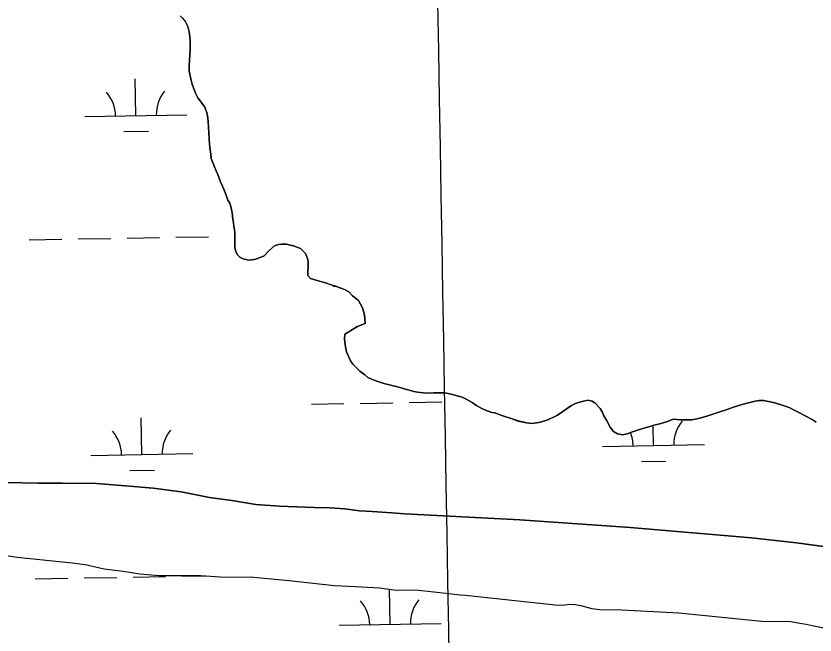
# Model space of a CAD drawing. Extents: x 3903937 to 3942190, y 260677 to 286651.
# Drawn here: x 3918269 to 3919053, y 274386 to 274993 of the extents above; entities that cross this region are included whole.
import ezdxf

# ---------------------------------------------------------------- set-up
doc = ezdxf.new("R2010")
doc.units = 0
for name, color, linetype in [('V-GRID-MAJR', 7, 'Continuous'), ('V-TOPO-SHOR', 7, 'Continuous'), ('V-WETL-SWMP', 7, 'Continuous')]:
    doc.layers.add(name, color=color, linetype=linetype)

msp = doc.modelspace()

# ---------------------------------------------------------------- linework, layer by layer
at = {"layer": 'V-GRID-MAJR'}
msp.add_spline([(3918836.55, 266203.34), (3918730.83, 272260.19), (3918625.05, 278320.13), (3918519.27, 284380.05), (3918519.22, 284383.15)], degree=3, dxfattribs=at)
at = {"layer": 'V-TOPO-SHOR'}
for points in [[(3918477.17, 274812.39), (3918474.61, 274819.98), (3918472.04, 274826.14), (3918469.9, 274830.43), (3918467.19, 274837.45), (3918465.77, 274841.18), (3918464.06, 274844.9), (3918462.63, 274848.34), (3918460.92, 274853.21), (3918460.35, 274857.36), (3918459.5, 274863.51), (3918459.08, 274868.38), (3918458.94, 274871.53), (3918458.52, 274878.83), (3918458.24, 274883.55), (3918457.82, 274889.56), (3918457.54, 274892.71), (3918456.83, 274897), (3918454.41, 274903.45), (3918451.98, 274907.17), (3918447.55, 274912.76), (3918445.41, 274917.2), (3918443.41, 274922.64), (3918442.27, 274926.08), (3918440.71, 274931.37), (3918439.71, 274935.81), (3918439.29, 274939.11), (3918439.29, 274944.83), (3918439.59, 274948.84), (3918439.88, 274955.28), (3918440.03, 274959.57), (3918440.33, 274965.15), (3918440.33, 274969.02), (3918439.91, 274972.74), (3918439.34, 274977.6), (3918437.77, 274982.76), (3918435.49, 274987.49), (3918432.63, 274990.92), (3918430.35, 274993.08)], [(3918591.47, 274676.13), (3918591.77, 274680.85), (3918604.37, 274688.27), (3918611.82, 274691.41), (3918611.54, 274696.13), (3918611.12, 274699.85), (3918609.26, 274706.73), (3918605.41, 274713.75), (3918601.98, 274716.47), (3918599.55, 274718.48), (3918595.69, 274722.2), (3918591.54, 274724.78), (3918588.11, 274726.08), (3918582.68, 274727.95), (3918578.53, 274729.39), (3918572.8, 274731.11), (3918569.23, 274732.12), (3918564.65, 274733.41), (3918558.35, 274735.28), (3918555.64, 274738.29), (3918555.65, 274742.87), (3918555.94, 274746.59), (3918555.8, 274751.03), (3918555.52, 274754.18), (3918553.24, 274759.9), (3918548.38, 274764.78), (3918541.51, 274767.36), (3918538.22, 274768.22), (3918534.79, 274769.09), (3918529.78, 274769.24), (3918526.77, 274768.67), (3918522.77, 274767.39), (3918517.46, 274762.67), (3918512.88, 274757.81), (3918507.29, 274755.25), (3918503.43, 274754.11), (3918497.42, 274753.4), (3918492.12, 274754.84), (3918488.98, 274756.42), (3918486.54, 274758.57), (3918484.83, 274761.72), (3918484.12, 274765.73), (3918483.98, 274769.45), (3918484.14, 274776.03), (3918483.86, 274780.32), (3918483.57, 274783.62), (3918483.15, 274786.77), (3918482.72, 274790.06), (3918482.16, 274793.78), (3918481.45, 274799.79), (3918480.46, 274804.66), (3918479.03, 274809.24), (3918477.17, 274812.39)], [(3919054.2, 274594.61), (3919050.2, 274597.04), (3919043.33, 274600.63), (3919038.47, 274603.21), (3919032.03, 274606.52), (3919027.74, 274608.81), (3919020.88, 274611.25), (3919013.72, 274613.41), (3919009.14, 274614.56), (3919002.56, 274615.72), (3918998.41, 274615.58), (3918994.41, 274615.01), (3918990.4, 274614.02), (3918983.95, 274612.31), (3918979.37, 274611.03), (3918972.36, 274608.75), (3918964.91, 274606.32), (3918959.76, 274604.61), (3918952.02, 274601.91), (3918947.01, 274600.34), (3918938.99, 274598.06), (3918932.41, 274596.78), (3918921.1, 274596.8), (3918914.09, 274597.24), (3918908.51, 274595.1), (3918900.92, 274592.82), (3918894.91, 274591.4), (3918890.18, 274589.97), (3918885.17, 274588.69), (3918878.15, 274586.41), (3918874, 274584.84), (3918868.99, 274583.13), (3918864.7, 274581.99), (3918859.26, 274583.15), (3918855.4, 274585.3), (3918851.97, 274589.74), (3918850.11, 274593.32), (3918848.54, 274596.33), (3918846.12, 274600.77), (3918844.69, 274603.78), (3918842.4, 274607.93), (3918837.12, 274613.52), (3918834.4, 274614.96), (3918830.25, 274616.11), (3918827.25, 274615.54), (3918821.95, 274614.11), (3918818.08, 274612.69), (3918814.21, 274610.83), (3918809.06, 274607.26), (3918805.62, 274604.83), (3918800.6, 274601.41), (3918797.17, 274599.55), (3918791.73, 274597.13), (3918788.15, 274595.84), (3918782.27, 274593.99), (3918775.26, 274593.29), (3918770.25, 274593.72), (3918762.1, 274595.6), (3918756.09, 274597.61), (3918746.08, 274600.91), (3918739.21, 274603.64), (3918736.21, 274603.93), (3918729.77, 274606.09), (3918726.34, 274607.81), (3918720.47, 274611.25), (3918716.76, 274613.69), (3918711.04, 274617.13), (3918706.89, 274618.86), (3918699.88, 274621.02), (3918695.01, 274622.17), (3918690.15, 274623.17), (3918683.14, 274623.33), (3918678.84, 274623.19), (3918672.69, 274623.06), (3918668.68, 274623.2), (3918663.1, 274623.93), (3918659.67, 274624.51), (3918655.09, 274625.8), (3918650.23, 274627.1), (3918647.08, 274628.1), (3918642.36, 274629.4), (3918639.21, 274630.12), (3918634.49, 274631.41), (3918631.48, 274632.13), (3918626.33, 274633.86), (3918619.61, 274636.16), (3918614.46, 274638.45), (3918611.46, 274640.75), (3918606.74, 274644.62), (3918603.6, 274647.34), (3918599.74, 274651.5), (3918597.6, 274654.65), (3918595.03, 274659.95), (3918593.6, 274663.39), (3918592.61, 274668.4), (3918591.9, 274673.12), (3918591.47, 274676.13)], [(3918258.97, 274535.37), (3918291.4, 274534.48), (3918314.61, 274534.71), (3918348.25, 274534.24), (3918376.69, 274532.11), (3918403.93, 274529.58), (3918431.19, 274526.24), (3918459.26, 274520.52), (3918480.91, 274517.52), (3918504.56, 274513.75), (3918527.8, 274511.98), (3918561.84, 274510.71), (3918577.05, 274510.46), (3918591.87, 274509.4), (3918606.3, 274507.54), (3918618.72, 274506.86), (3918637.94, 274505.45), (3918650.77, 274504.37)], [(3918650.77, 274504.37), (3918763.61, 274498.65), (3918871.96, 274491.1), (3918990.69, 274480.87), (3919034.9, 274475.99), (3919082.32, 274469.5), (3919156.83, 274456.76), (3919196.12, 274452.2), (3919259.18, 274450.51), (3919348.59, 274452.41), (3919399.76, 274448.17)], [(3918255.77, 274464.35), (3918270.46, 274462.12), (3918324.45, 274456.3), (3918337.15, 274454.84), (3918355.83, 274450.66), (3918374.49, 274448.07), (3918390.77, 274445.45), (3918409.82, 274444.05), (3918431.64, 274443.87), (3918450.27, 274444.05), (3918474.48, 274442.31), (3918499.06, 274442.55), (3918537.16, 274438.95), (3918560.98, 274436.41), (3918581.62, 274434.23), (3918602.25, 274433.25), (3918626.06, 274431.89), (3918642.33, 274429.67), (3918661.37, 274429.86), (3918679.23, 274428.05), (3918693.92, 274426.21), (3918705.43, 274425.14), (3918710.19, 274424.79)], [(3918710.19, 274424.79), (3918798.2, 274415.14), (3918805.86, 274414.99), (3918811.94, 274415.77), (3918818.16, 274415.4), (3918823.39, 274414.46), (3918827.97, 274413.17), (3918834.05, 274411.73), (3918841.92, 274410.57), (3918863.24, 274410.4), (3918919.56, 274407.24), (3919000.98, 274399.25), (3919029.46, 274398.71), (3919038.26, 274397.34), (3919044.49, 274396.11), (3919050.35, 274395.03), (3919073.1, 274390.21)]]:
    msp.add_lwpolyline(points, dxfattribs=at)
at = {"layer": 'V-WETL-SWMP'}
for p, q in [((3918430.35, 274993.07), (3918432.63, 274990.92)), ((3918432.63, 274990.92), (3918435.49, 274987.48)), ((3918435.49, 274987.48), (3918437.77, 274982.76)), ((3918437.77, 274982.76), (3918439.34, 274977.6)), ((3918439.34, 274977.6), (3918439.91, 274972.74)), ((3918439.91, 274972.74), (3918440.33, 274969.02)), ((3918440.33, 274965.15), (3918440.03, 274959.57)), ((3918440.33, 274969.02), (3918440.33, 274965.15)), ((3918439.88, 274955.28), (3918439.59, 274948.84)), ((3918440.03, 274959.57), (3918439.88, 274955.28)), ((3918439.59, 274948.84), (3918439.29, 274944.83)), ((3918439.29, 274944.83), (3918439.29, 274939.11)), ((3918439.29, 274939.11), (3918439.71, 274935.81)), ((3918439.71, 274935.81), (3918440.71, 274931.37)), ((3918386.97, 274895.31), (3918386.34, 274931.31)), ((3918440.71, 274931.37), (3918442.27, 274926.08)), ((3918442.27, 274926.08), (3918443.41, 274922.64)), ((3918443.41, 274922.64), (3918445.41, 274917.2)), ((3918445.41, 274917.2), (3918447.55, 274912.76)), ((3918447.55, 274912.76), (3918451.98, 274907.17)), ((3918451.98, 274907.17), (3918454.41, 274903.45)), ((3918454.41, 274903.45), (3918456.83, 274897)), ((3918336.98, 274894.43), (3918436.96, 274896.19)), ((3918456.83, 274897), (3918457.54, 274892.71)), ((3918457.54, 274892.71), (3918457.82, 274889.56)), ((3918457.82, 274889.56), (3918458.24, 274883.55)), ((3918375.24, 274879.67), (3918399.24, 274880.1)), ((3918458.24, 274883.55), (3918458.52, 274878.83)), ((3918458.52, 274878.83), (3918458.94, 274871.53)), ((3918458.94, 274871.53), (3918459.08, 274868.38)), ((3918459.08, 274868.38), (3918459.5, 274863.51)), ((3918459.5, 274863.51), (3918460.35, 274857.36)), ((3918460.35, 274857.36), (3918460.92, 274853.21)), ((3918460.92, 274853.21), (3918462.63, 274848.34)), ((3918462.63, 274848.34), (3918464.06, 274844.9)), ((3918464.06, 274844.9), (3918465.77, 274841.18)), ((3918465.77, 274841.18), (3918467.19, 274837.45)), ((3918467.19, 274837.45), (3918469.9, 274830.44)), ((3918469.9, 274830.44), (3918472.04, 274826.14)), ((3918472.04, 274826.14), (3918474.61, 274819.98)), ((3918474.61, 274819.98), (3918477.18, 274812.39)), ((3918477.18, 274812.39), (3918479.03, 274809.24)), ((3918479.03, 274809.24), (3918480.46, 274804.66)), ((3918480.46, 274804.66), (3918481.45, 274799.79)), ((3918481.45, 274799.79), (3918482.16, 274793.78)), ((3918482.16, 274793.78), (3918482.73, 274790.06)), ((3918482.73, 274790.06), (3918483.15, 274786.77)), ((3918483.15, 274786.77), (3918483.57, 274783.62)), ((3918483.57, 274783.62), (3918483.86, 274780.32)), ((3918330.25, 274774.23), (3918362.24, 274774.79)), ((3918378.24, 274775.07), (3918410.24, 274775.63)), ((3918426.23, 274775.92), (3918458.23, 274776.48)), ((3918483.86, 274780.32), (3918484.14, 274776.03)), ((3918484.14, 274776.03), (3918483.98, 274769.45)), ((3918282.26, 274773.38), (3918314.25, 274773.94)), ((3918483.98, 274769.45), (3918484.12, 274765.73)), ((3918517.46, 274762.67), (3918522.77, 274767.39)), ((3918522.77, 274767.39), (3918526.77, 274768.67)), ((3918526.77, 274768.67), (3918529.78, 274769.24)), ((3918529.78, 274769.24), (3918534.79, 274769.09)), ((3918534.79, 274769.09), (3918538.22, 274768.23)), ((3918538.22, 274768.23), (3918541.51, 274767.36)), ((3918541.51, 274767.36), (3918548.38, 274764.78)), ((3918484.12, 274765.73), (3918484.83, 274761.72)), ((3918484.83, 274761.72), (3918486.54, 274758.57)), ((3918512.88, 274757.81), (3918517.46, 274762.67)), ((3918548.38, 274764.78), (3918553.24, 274759.9)), ((3918553.24, 274759.9), (3918555.52, 274754.18)), ((3918486.54, 274758.57), (3918488.97, 274756.42)), ((3918488.97, 274756.42), (3918492.12, 274754.84)), ((3918492.12, 274754.84), (3918497.41, 274753.4)), ((3918497.41, 274753.4), (3918503.43, 274754.11)), ((3918503.43, 274754.11), (3918507.29, 274755.25)), ((3918507.29, 274755.25), (3918512.88, 274757.81)), ((3918555.52, 274754.18), (3918555.8, 274751.03)), ((3918555.94, 274746.59), (3918555.65, 274742.87)), ((3918555.8, 274751.03), (3918555.94, 274746.59)), ((3918555.65, 274742.87), (3918555.64, 274738.29)), ((3918555.64, 274738.29), (3918558.36, 274735.28)), ((3918558.36, 274735.28), (3918564.65, 274733.41)), ((3918564.65, 274733.41), (3918569.23, 274732.12)), ((3918569.23, 274732.12), (3918572.8, 274731.11)), ((3918572.8, 274731.11), (3918578.53, 274729.38)), ((3918578.53, 274729.38), (3918582.68, 274727.95)), ((3918580.42, 274727.88), (3918582.75, 274727.92)), ((3918582.68, 274727.95), (3918588.11, 274726.08)), ((3918588.11, 274726.08), (3918591.54, 274724.78)), ((3918591.54, 274724.78), (3918595.69, 274722.2)), ((3918595.69, 274722.2), (3918599.55, 274718.48)), ((3918599.55, 274718.48), (3918601.98, 274716.47)), ((3918601.98, 274716.47), (3918605.41, 274713.75)), ((3918605.41, 274713.75), (3918609.27, 274706.73)), ((3918609.27, 274706.73), (3918611.12, 274699.85)), ((3918611.12, 274699.85), (3918611.54, 274696.13)), ((3918611.82, 274691.41), (3918604.37, 274688.27)), ((3918611.54, 274696.13), (3918611.82, 274691.41)), ((3918591.77, 274680.85), (3918591.47, 274676.13)), ((3918604.37, 274688.27), (3918591.77, 274680.85)), ((3918591.47, 274676.13), (3918591.9, 274673.12)), ((3918591.9, 274673.12), (3918592.61, 274668.4)), ((3918592.61, 274668.4), (3918593.6, 274663.39)), ((3918593.6, 274663.39), (3918595.03, 274659.95)), ((3918595.03, 274659.95), (3918597.6, 274654.65)), ((3918597.6, 274654.65), (3918599.74, 274651.5)), ((3918599.74, 274651.5), (3918603.6, 274647.34)), ((3918603.6, 274647.34), (3918606.74, 274644.62)), ((3918606.74, 274644.62), (3918611.46, 274640.75)), ((3918611.46, 274640.75), (3918614.46, 274638.45)), ((3918614.46, 274638.45), (3918619.61, 274636.16)), ((3918619.61, 274636.16), (3918626.33, 274633.86)), ((3918626.33, 274633.86), (3918631.48, 274632.13)), ((3918631.48, 274632.13), (3918634.49, 274631.41)), ((3918634.49, 274631.41), (3918639.21, 274630.12)), ((3918639.21, 274630.12), (3918642.36, 274629.4)), ((3918642.36, 274629.4), (3918647.08, 274628.1)), ((3918647.08, 274628.1), (3918650.23, 274627.1)), ((3918650.23, 274627.1), (3918655.09, 274625.8)), ((3918655.09, 274625.8), (3918659.67, 274624.51)), ((3918659.67, 274624.51), (3918663.1, 274623.93)), ((3918663.1, 274623.93), (3918668.68, 274623.2)), ((3918668.68, 274623.2), (3918672.69, 274623.06)), ((3918672.69, 274623.06), (3918678.84, 274623.19)), ((3918678.84, 274623.19), (3918683.14, 274623.33)), ((3918683.14, 274623.33), (3918690.15, 274623.17)), ((3918690.15, 274623.17), (3918695.01, 274622.17)), ((3918695.01, 274622.17), (3918699.88, 274621.01)), ((3918699.88, 274621.01), (3918706.89, 274618.86)), ((3918706.89, 274618.86), (3918711.04, 274617.13)), ((3918559.05, 274612.05), (3918591.04, 274612.62)), ((3918607.04, 274612.9), (3918639.03, 274613.46)), ((3918655.03, 274613.74), (3918687.03, 274614.31)), ((3918711.04, 274617.13), (3918716.76, 274613.69)), ((3918716.76, 274613.69), (3918720.47, 274611.25)), ((3918720.47, 274611.25), (3918726.34, 274607.81)), ((3918809.06, 274607.26), (3918814.21, 274610.83)), ((3918814.21, 274610.83), (3918818.08, 274612.69)), ((3918818.08, 274612.69), (3918821.95, 274614.11)), ((3918821.95, 274614.11), (3918827.25, 274615.54)), ((3918827.25, 274615.54), (3918830.25, 274616.1)), ((3918830.25, 274616.1), (3918834.4, 274614.96)), ((3918834.4, 274614.96), (3918837.12, 274613.52)), ((3918837.12, 274613.52), (3918842.4, 274607.93)), ((3918972.36, 274608.75), (3918979.37, 274611.03)), ((3918979.37, 274611.03), (3918983.95, 274612.31)), ((3918983.95, 274612.31), (3918990.4, 274614.02)), ((3918990.4, 274614.02), (3918994.41, 274615.01)), ((3918994.41, 274615.01), (3918998.41, 274615.58)), ((3918998.41, 274615.58), (3919002.56, 274615.72)), ((3919002.56, 274615.72), (3919009.15, 274614.56)), ((3919009.15, 274614.56), (3919013.72, 274613.41)), ((3919013.72, 274613.41), (3919020.88, 274611.25)), ((3919020.88, 274611.25), (3919027.74, 274608.81)), ((3918726.34, 274607.81), (3918729.77, 274606.09)), ((3918729.77, 274606.09), (3918736.21, 274603.93)), ((3918736.21, 274603.93), (3918739.21, 274603.64)), ((3918739.21, 274603.64), (3918746.08, 274600.91)), ((3918800.6, 274601.41), (3918805.62, 274604.83)), ((3918805.62, 274604.83), (3918809.06, 274607.26)), ((3918842.4, 274607.93), (3918844.69, 274603.78)), ((3918844.69, 274603.78), (3918846.12, 274600.77)), ((3918952.02, 274601.91), (3918959.76, 274604.61)), ((3918959.76, 274604.61), (3918964.91, 274606.32)), ((3918964.91, 274606.32), (3918972.36, 274608.75)), ((3919027.74, 274608.81), (3919032.03, 274606.52)), ((3919032.03, 274606.52), (3919038.47, 274603.21)), ((3919038.47, 274603.21), (3919043.33, 274600.63)), ((3918392.83, 274562.69), (3918392.19, 274598.68)), ((3918746.08, 274600.91), (3918756.09, 274597.61)), ((3918756.09, 274597.61), (3918762.1, 274595.59)), ((3918762.1, 274595.59), (3918770.25, 274593.72)), ((3918782.27, 274593.99), (3918788.15, 274595.84)), ((3918788.15, 274595.84), (3918791.73, 274597.13)), ((3918791.73, 274597.13), (3918797.17, 274599.55)), ((3918797.17, 274599.55), (3918800.6, 274601.41)), ((3918846.12, 274600.77), (3918848.54, 274596.33)), ((3918848.54, 274596.33), (3918850.11, 274593.32)), ((3918900.92, 274592.82), (3918908.51, 274595.1)), ((3918908.51, 274595.1), (3918914.09, 274597.24)), ((3918914.09, 274597.24), (3918921.1, 274596.8)), ((3918921.1, 274596.8), (3918932.41, 274596.78)), ((3918932.41, 274596.78), (3918938.99, 274598.06)), ((3918938.99, 274598.06), (3918947.01, 274600.34)), ((3918947.01, 274600.34), (3918952.02, 274601.91)), ((3919043.33, 274600.63), (3919050.2, 274597.04)), ((3919050.2, 274597.04), (3919054.2, 274594.6)), ((3918770.25, 274593.72), (3918775.26, 274593.29)), ((3918775.26, 274593.29), (3918782.27, 274593.99)), ((3918850.11, 274593.32), (3918851.97, 274589.74)), ((3918851.97, 274589.74), (3918855.4, 274585.3)), ((3918878.15, 274586.41), (3918885.17, 274588.69)), ((3918885.17, 274588.69), (3918890.18, 274589.97)), ((3918890.18, 274589.97), (3918894.91, 274591.4)), ((3918894.66, 274571.52), (3918894.31, 274591.22)), ((3918894.91, 274591.4), (3918900.92, 274592.82)), ((3918855.4, 274585.3), (3918859.26, 274583.15)), ((3918859.26, 274583.15), (3918864.69, 274581.99)), ((3918864.69, 274581.99), (3918868.99, 274583.13)), ((3918868.99, 274583.13), (3918874, 274584.84)), ((3918874, 274584.84), (3918878.15, 274586.41)), ((3918844.66, 274570.64), (3918944.65, 274572.4)), ((3918342.83, 274561.81), (3918442.82, 274563.57)), ((3918882.93, 274555.88), (3918906.93, 274556.31)), ((3918381.1, 274547.05), (3918405.1, 274547.47)), ((3918291.4, 274534.48), (3918258.97, 274535.37)), ((3918314.61, 274534.71), (3918291.4, 274534.48)), ((3918348.24, 274534.24), (3918314.61, 274534.71)), ((3918376.69, 274532.12), (3918348.24, 274534.24)), ((3918403.93, 274529.58), (3918376.69, 274532.12)), ((3918431.19, 274526.24), (3918403.93, 274529.58)), ((3918459.26, 274520.52), (3918431.19, 274526.24)), ((3918480.91, 274517.52), (3918459.26, 274520.52)), ((3918504.56, 274513.75), (3918480.91, 274517.52)), ((3918527.8, 274511.98), (3918504.56, 274513.75)), ((3918561.84, 274510.71), (3918527.8, 274511.98)), ((3918577.05, 274510.46), (3918561.84, 274510.71)), ((3918591.87, 274509.4), (3918577.05, 274510.46)), ((3918606.3, 274507.54), (3918591.87, 274509.4)), ((3918618.72, 274506.86), (3918606.3, 274507.54)), ((3918637.95, 274505.45), (3918618.72, 274506.86)), ((3918650.77, 274504.37), (3918637.95, 274505.45)), ((3918763.61, 274498.65), (3918650.77, 274504.37)), ((3918871.96, 274491.1), (3918763.61, 274498.65)), ((3918990.69, 274480.87), (3918871.96, 274491.1)), ((3919034.9, 274475.99), (3918990.69, 274480.87)), ((3919082.32, 274469.5), (3919034.9, 274475.99)), ((3918288.11, 274440.76), (3918320.11, 274441.32)), ((3918336.1, 274441.6), (3918368.1, 274442.17)), ((3918384.1, 274442.45), (3918416.09, 274443.01)), ((3918432.09, 274443.29), (3918455.16, 274443.7)), ((3918636.27, 274396.14), (3918635.66, 274430.58)), ((3918586.27, 274395.26), (3918686.26, 274397.02))]:
    msp.add_line(p, q, dxfattribs=at)
for points in [[(3918255.77, 274464.35), (3918270.46, 274462.12), (3918324.45, 274456.3), (3918337.15, 274454.84), (3918355.83, 274450.66), (3918374.49, 274448.07), (3918390.78, 274445.45), (3918409.82, 274444.05), (3918431.64, 274443.87), (3918450.27, 274444.05), (3918474.48, 274442.31), (3918499.06, 274442.55)], [(3918499.06, 274442.55), (3918537.16, 274438.95), (3918560.98, 274436.41), (3918581.62, 274434.23), (3918602.25, 274433.25), (3918626.06, 274431.89), (3918642.34, 274429.67), (3918661.37, 274429.86), (3918679.23, 274428.05), (3918693.92, 274426.21), (3918705.43, 274425.14), (3918710.19, 274424.79), (3918798.2, 274415.14), (3918805.86, 274414.99), (3918811.94, 274415.77), (3918818.17, 274415.4), (3918823.39, 274414.46), (3918827.97, 274413.17), (3918834.05, 274411.73), (3918841.92, 274410.57), (3918863.24, 274410.4), (3918919.56, 274407.24), (3919000.98, 274399.25), (3919029.46, 274398.71), (3919038.26, 274397.34), (3919044.49, 274396.11), (3919050.35, 274395.03), (3919073.1, 274390.21)]]:
    msp.add_lwpolyline(points, dxfattribs=at)
for centre, start, end in [((3918331.73, 274894.82), 0.23658, 41.78024), ((3918442.2, 274896.76), 140.23658, 181.78024), ((3918949.88, 274572.97), 140.23658, 181.78024), ((3918448.05, 274564.14), 140.23658, 181.78024), ((3918337.58, 274562.19), 0.23658, 41.78024), ((3918839.41, 274571.03), 0.23658, 21.94376), ((3918581.02, 274395.64), 0.23658, 41.78024), ((3918691.49, 274397.58), 140.23658, 181.78024)]:
    msp.add_arc(centre, 35.25, start, end, dxfattribs=at)

doc.saveas('drawing.dxf')
